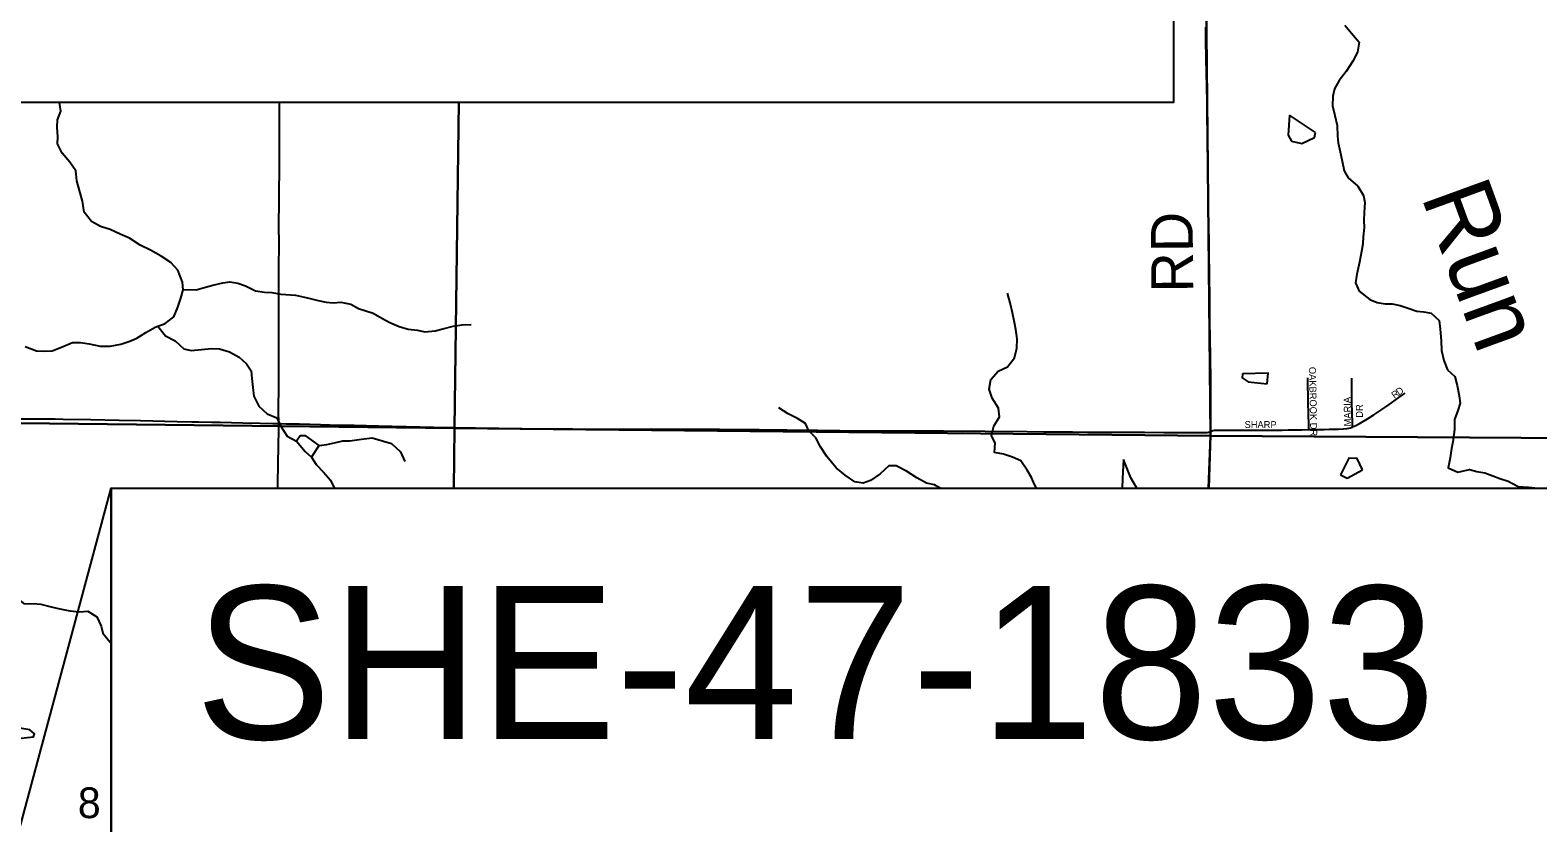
# Model space of a CAD drawing. Extents: x 0 to 1391, y -24 to 440.
# Drawn here: x 572 to 613.03, y 344.14 to 365.71 of the extents above; entities that cross this region are included whole.
import ezdxf

# ---------------------------------------------------------------- set-up
doc = ezdxf.new("R2010")
doc.units = 0
for name, color, linetype in [('GM_X_County_Road', 7, 'Continuous'), ('GM_X_County_Road_Text', 7, 'Continuous'), ('GM_X_Minor_Lake', 7, 'Continuous'), ('GM_X_Minor_River', 7, 'Continuous'), ('GM_X_Minor_River_Text', 7, 'Continuous'), ('GM_X_Section', 7, 'Continuous'), ('GM_X_Section_Text', 7, 'Continuous'), ('GM_X_Township_Road', 7, 'Continuous'), ('GM_X_Township_Subdivision', 7, 'Continuous'), ('GM_X_Township_Subdivision_Text', 7, 'Continuous'), ('SH_Text', 7, 'Continuous')]:
    doc.layers.add(name, color=color, linetype=linetype)

msp = doc.modelspace()

# ---------------------------------------------------------------- linework, layer by layer
at = {"layer": 'GM_X_County_Road'}
for points in [[(604.13, 354.79), (604.131, 354.827), (604.137, 355.435), (604.131, 356.23), (604.123, 356.777), (604.115, 357.386), (604.11, 357.734), (604.107, 358.044), (604.103, 358.442), (604.095, 359.001), (604.09, 359.709), (604.089, 359.933), (604.078, 360.38), (604.069, 360.765), (604.065, 361.113), (604.057, 361.747), (604.051, 362.244), (604.047, 362.53), (604.046, 362.939), (604.037, 363.312), (604.03, 363.734), (604.026, 364.194), (604.018, 364.529), (604.007, 364.964), (603.999, 365.423), (603.994, 365.796)], [(604.084, 353.247), (604.121, 354.417), (604.13, 354.79)]]:
    msp.add_lwpolyline(points, dxfattribs=at)
at = {"layer": 'GM_X_Minor_Lake'}
for points in [[(606.276, 363.395), (606.238, 362.851), (606.325, 362.689), (606.611, 362.628)], [(606.978, 362.924), (606.276, 363.395)], [(606.611, 362.628), (606.951, 362.787), (606.978, 362.924)], [(604.997, 356.358), (604.987, 356.246), (605.152, 356.143), (605.663, 356.083)], [(605.663, 356.083), (605.691, 356.381), (604.997, 356.358)], [(579.868, 354.407), (579.51, 354.667), (579.35, 354.671), (579.255, 354.529)], [(579.255, 354.529), (579.484, 354.242), (579.663, 354.093), (579.868, 354.407), (579.51, 354.667), (579.35, 354.671), (579.255, 354.529)], [(579.255, 354.529), (579.484, 354.242), (579.663, 354.093), (579.868, 354.407)], [(601.753, 354.029), (601.729, 353.505), (601.718, 353.247)], [(602.119, 353.247), (601.958, 353.53), (601.753, 354.029)], [(608.259, 353.743), (608.119, 354.052), (607.891, 354.065), (607.659, 353.606)], [(607.659, 353.606), (607.847, 353.518), (608.259, 353.743)], [(571.012, 346.372), (571.302, 346.41), (571.591, 346.426), (572.095, 346.474), (572.12, 346.557), (571.993, 346.667), (571.493, 346.748), (570.99, 346.849)]]:
    msp.add_lwpolyline(points, dxfattribs=at)
at = {"layer": 'GM_X_Minor_River'}
for points in [[(607.776, 365.849), (607.961, 365.631), (608.167, 365.39), (608.122, 365.117), (608.002, 364.869), (607.82, 364.592), (607.623, 364.346), (607.503, 364.113), (607.452, 363.916), (607.445, 363.65), (607.507, 363.39), (607.569, 363.114), (607.584, 362.832), (607.602, 362.642), (607.649, 362.405), (607.711, 362.144), (607.758, 361.884), (607.867, 361.691), (608.135, 361.464), (608.288, 361.216), (608.329, 361.025), (608.307, 360.752), (608.301, 360.531), (608.304, 360.341), (608.282, 360.09), (608.27, 359.9), (608.234, 359.688), (608.181, 359.4), (608.104, 359.075), (608.075, 358.832), (608.168, 358.609), (608.459, 358.381), (608.662, 358.3), (608.874, 358.264), (609.072, 358.267), (609.284, 358.216), (609.503, 358.149), (609.737, 358.06), (609.934, 358.047), (610.131, 358.012), (610.346, 357.808), (610.371, 357.572), (610.401, 357.259), (610.409, 356.992), (610.471, 356.725), (610.571, 356.463), (610.771, 356.283), (610.834, 356.038), (610.895, 355.763), (610.92, 355.556), (610.854, 355.36), (610.764, 355.119), (610.765, 354.845), (610.718, 354.511), (610.683, 354.322), (610.646, 354.072), (610.593, 353.799), (610.857, 353.678), (611.171, 353.754), (611.375, 353.703), (611.594, 353.66), (611.805, 353.578), (612.001, 353.512), (612.228, 353.438), (612.498, 353.294)], [(571.872, 357.098), (572.181, 356.984), (572.394, 356.971), (572.607, 356.988), (572.861, 357.088), (573.153, 357.21), (573.374, 357.212), (573.609, 357.176), (573.912, 357.107), (574.178, 357.116), (574.468, 357.162), (574.714, 357.247), (574.907, 357.333), (575.154, 357.479), (575.409, 357.625), (575.678, 357.732), (575.911, 357.909), (576.024, 358.173), (576.106, 358.414), (576.166, 358.648), (576.148, 358.854), (576.019, 359.177), (575.834, 359.387), (575.573, 359.562), (575.28, 359.721), (574.994, 359.858), (574.71, 360.055), (574.454, 360.161), (574.184, 360.289), (573.92, 360.372), (573.672, 360.508), (573.473, 360.756), (573.428, 361.062), (573.351, 361.353), (573.274, 361.613), (573.251, 361.88), (573.082, 362.121), (572.875, 362.362), (572.752, 362.616), (572.757, 362.806), (572.741, 363.073), (572.746, 363.271), (572.836, 363.512), (572.806, 363.742)], [(576.165, 358.652), (576.523, 358.647), (576.776, 358.717), (576.975, 358.773), (577.251, 358.834), (577.442, 358.86), (577.654, 358.824), (577.865, 358.758), (578.135, 358.614), (578.378, 358.585), (578.583, 358.572), (578.826, 358.528), (579.221, 358.503), (579.553, 358.426), (579.841, 358.35), (580.06, 358.307), (580.25, 358.294), (580.456, 358.312), (580.728, 358.259), (580.938, 358.14), (581.142, 358.074), (581.338, 358.008), (581.571, 357.873), (581.796, 357.76), (582.044, 357.648), (582.293, 357.573), (582.544, 357.544), (582.741, 357.501), (583.023, 357.531), (583.237, 357.587), (583.513, 357.656), (583.765, 357.688), (584.009, 357.704)], [(599.388, 353.247), (599.335, 353.345), (599.257, 353.537), (599.14, 353.738), (598.964, 353.993), (598.738, 354.09), (598.489, 354.173), (598.247, 354.217), (598.269, 354.475), (598.168, 354.683), (598.227, 354.933), (598.386, 355.188), (598.354, 355.424), (598.186, 355.695), (598.101, 355.941), (598.146, 356.206), (598.349, 356.429), (598.596, 356.552), (598.792, 356.791), (598.853, 357.056), (598.867, 357.314), (598.828, 357.566), (598.794, 357.757), (598.733, 358.018), (598.671, 358.293), (598.602, 358.554)], [(575.477, 357.652), (575.684, 357.397), (575.947, 357.254), (576.185, 357.035), (576.382, 356.992), (576.664, 357.022), (576.938, 357.046), (577.159, 357.04), (577.431, 356.957), (577.693, 356.814), (577.894, 356.634), (578.019, 356.44), (578.036, 356.227), (578.06, 355.99), (578.092, 355.753), (578.23, 355.476), (578.453, 355.273), (578.716, 355.159), (578.839, 354.92), (579, 354.665), (579.255, 354.529)], [(596.766, 353.247), (596.611, 353.337), (596.399, 353.381), (596.129, 353.532), (595.852, 353.707), (595.567, 353.851), (595.369, 353.856), (595.135, 353.633), (594.872, 353.457), (594.672, 353.386), (594.445, 353.422), (594.183, 353.597), (593.937, 353.801), (593.686, 354.111), (593.51, 354.367), (593.387, 354.614), (593.194, 354.809), (593.101, 355.009), (592.884, 355.144), (592.628, 355.272), (592.381, 355.431)], [(579.868, 354.407), (580.075, 354.432), (580.319, 354.487), (580.511, 354.536), (580.701, 354.538), (581.022, 354.576), (581.312, 354.614), (581.621, 354.523), (581.833, 354.464), (582.078, 354.237), (582.201, 353.975)], [(579.663, 354.093), (579.787, 353.892), (579.987, 353.681), (580.179, 353.463), (580.28, 353.255), (580.282, 353.247)], [(612.498, 353.294), (612.779, 353.272), (613.044, 353.243), (613.349, 353.258), (613.539, 353.238), (613.779, 353.087), (614.052, 353.058), (614.242, 353.076), (614.476, 352.971), (614.676, 352.791), (614.928, 352.822), (615.149, 352.809), (615.37, 352.553), (615.54, 352.335), (615.803, 352.222)], [(570.211, 350.93), (571.598, 350.293), (571.837, 350.097), (572.088, 350.106), (572.293, 350.093), (572.573, 350.018), (572.815, 349.966), (573.087, 349.906), (573.345, 349.876), (573.574, 349.901), (573.821, 349.743), (573.936, 349.488), (573.985, 349.297), (574.184, 349.056), (574.209, 349.044)]]:
    msp.add_lwpolyline(points, dxfattribs=at)
at = {"layer": 'GM_X_Section'}
for points in [[(583.805, 373.178), (583.829, 374.884), (603.924, 374.808), (604.127, 354.67), (583.55, 354.883), (583.674, 363.742)], [(583.674, 363.742), (583.55, 354.883), (563.869, 355.108), (563.85, 363.742)], [(583.446, 343.811), (583.361, 334.79), (563.701, 334.84), (563.869, 355.108), (583.55, 354.883), (583.535, 353.247)], [(583.535, 353.247), (583.55, 354.883), (604.127, 354.67), (604.073, 353.247)], [(604.073, 353.247), (604.127, 354.67), (623.85, 354.548)]]:
    msp.add_lwpolyline(points, dxfattribs=at)
msp.add_lwpolyline([(623.948, 374.589), (623.85, 354.548), (604.127, 354.67), (603.924, 374.808)], close=True, dxfattribs=at)
at = {"layer": 'GM_X_Township_Road'}
for points in [[(578.768, 355.004), (578.765, 355.349), (578.77, 356.07), (578.772, 356.567), (578.775, 356.827), (578.776, 358.206), (578.776, 359.299), (578.779, 359.845), (578.776, 360.454), (578.779, 361.001), (578.787, 362.231), (578.786, 362.802), (578.787, 363.742)], [(571.681, 355.137), (572.042, 355.135), (572.688, 355.131), (572.899, 355.127), (573.656, 355.115), (574.426, 355.101), (575.01, 355.084), (575.346, 355.076), (575.669, 355.071), (576.004, 355.063), (576.4, 355.053), (576.599, 355.049), (576.947, 355.041), (577.171, 355.039), (577.791, 355.027), (578.263, 355.015), (578.61, 355.007), (578.768, 355.004)], [(578.744, 353.247), (578.746, 353.374), (578.766, 354.405), (578.769, 354.827), (578.768, 355.004)], [(578.768, 355.004), (578.958, 355), (579.331, 354.996), (579.902, 354.98), (580.424, 354.965), (580.821, 354.957), (581.48, 354.942), (582.238, 354.927), (582.983, 354.906), (583.232, 354.902), (583.542, 354.897), (584.126, 354.885), (584.76, 354.875), (585.095, 354.87), (585.381, 354.868), (586.475, 354.861), (586.76, 354.86), (587.27, 354.856), (588.003, 354.855), (588.923, 354.858), (589.755, 354.854), (590.762, 354.849), (591.669, 354.847), (591.843, 354.844), (592.166, 354.837), (592.6, 354.831), (592.998, 354.828), (593.433, 354.823), (594.042, 354.816), (594.949, 354.808), (595.409, 354.809), (595.719, 354.807), (596.092, 354.81), (596.862, 354.807), (597.383, 354.801), (597.693, 354.803), (597.991, 354.794), (599.134, 354.785), (599.593, 354.779), (600.372, 354.779), (600.781, 354.775), (601.426, 354.77), (601.897, 354.77), (602.329, 354.769), (602.858, 354.762), (603.418, 354.762), (603.989, 354.758), (604.034, 354.763), (604.071, 354.771), (604.13, 354.79)]]:
    msp.add_lwpolyline(points, dxfattribs=at)
at = {"layer": 'GM_X_Township_Subdivision'}
for points in [[(606.802, 354.839), (606.799, 354.957), (606.785, 355.591), (606.774, 356.212), (606.773, 356.249)], [(607.987, 354.914), (607.985, 355.017), (607.975, 355.577), (607.972, 356.236)], [(607.987, 354.914), (608.079, 354.955), (608.2, 355.019), (608.393, 355.131), (608.571, 355.245), (608.922, 355.479), (609.047, 355.567), (609.254, 355.718), (609.336, 355.774), (609.424, 355.833)], [(606.802, 354.839), (606.804, 354.839), (606.853, 354.84), (607.015, 354.842), (607.102, 354.843), (607.214, 354.846), (607.35, 354.849), (607.512, 354.851), (607.599, 354.852), (607.735, 354.857), (607.846, 354.871), (607.93, 354.892), (607.977, 354.909), (607.987, 354.914)], [(604.13, 354.79), (604.186, 354.812), (604.238, 354.822), (604.277, 354.824), (604.446, 354.822), (604.806, 354.826), (605.328, 354.828), (605.776, 354.826), (606.074, 354.829), (606.235, 354.83), (606.433, 354.831), (606.606, 354.834), (606.802, 354.839)]]:
    msp.add_lwpolyline(points, dxfattribs=at)
at = {"layer": 'SH_Text'}
for points in [[(552.215, 373.178), (603.114, 373.178), (603.114, 363.742), (552.215, 363.742)], [(563.586, 313.76), (574.209, 353.247), (574.209, 343.811)], [(574.209, 353.247), (615.184, 353.247), (615.184, 343.811), (574.209, 343.811)]]:
    msp.add_lwpolyline(points, close=True, dxfattribs=at)

# ---------------------------------------------------------------- texts
at = {"layer": 'GM_X_County_Road_Text'}
msp.add_text('RD', height=1.1364, rotation=90.4716, dxfattribs=at).set_placement((603.655, 358.576))
at = {"layer": 'GM_X_Minor_River_Text'}
msp.add_text('Run', height=1.8934, rotation=290.0324, dxfattribs=at).set_placement((609.846, 361.2))
at = {"layer": 'GM_X_Section_Text'}
msp.add_text('8', height=0.837, rotation=0, dxfattribs=at).set_placement((573.302, 344.265))
at = {"layer": 'GM_X_Township_Subdivision_Text'}
for s, height, rotation, p in [('OAKBROOK DR', 0.18939, 271.1466, (606.804, 356.546)), ('MARIA', 0.1894, 91.2735, (607.952, 354.929)), ('R', 0.189, 35.6506, (609.131, 355.675)), ('D', 0.189, 33.6416, (609.251, 355.762)), ('DR', 0.1894, 90, (608.272, 355.163)), ('SHARP', 0.1894, 0, (605.052, 354.882))]:
    msp.add_text(s, height=height, rotation=rotation, dxfattribs=at).set_placement(p)
at = {"layer": 'SH_Text'}
msp.add_text('SHE-47-1833', height=4.16667, dxfattribs=at).set_placement((576.49, 346.417))

doc.saveas('drawing.dxf')
